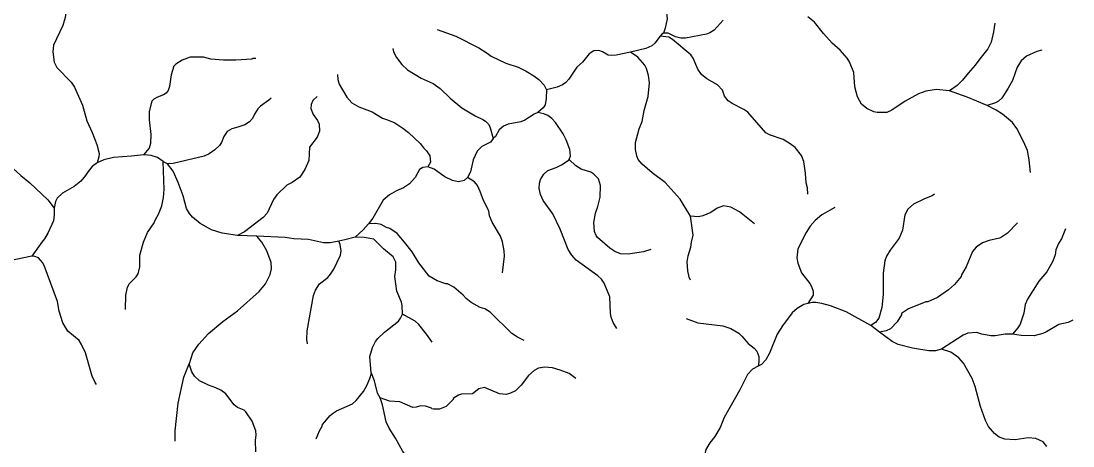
# Model space of a CAD drawing. Extents: x 500 to 555.2, y 9115.7 to 9171.
# Drawn here: x 539.23 to 549.8, y 9122.5 to 9126.76 of the extents above; entities that cross this region are included whole.
import ezdxf

# ---------------------------------------------------------------- set-up
doc = ezdxf.new("R2010")
doc.units = 0
doc.header["$LTSCALE"] = 0.064
doc.layers.add('7', color=7, linetype='Continuous', lineweight=25)

msp = doc.modelspace()

# ---------------------------------------------------------------- linework, layer by layer
at = {"layer": '7'}
msp.add_line((547.8527, 9123.64), (547.7663, 9123.7051), dxfattribs=at)
for points in [[(545.8851, 9127.2525), (545.8815, 9127.2243), (545.8395, 9127.1089), (545.8179, 9127.0692), (545.7353, 9126.9673), (545.7149, 9126.9224), (545.7079, 9126.8784), (545.7177, 9126.7836), (545.6995, 9126.6906), (545.6802, 9126.6411)], [(539.6624, 9126.9595), (539.6766, 9126.8459), (539.6717, 9126.7967), (539.6473, 9126.7185), (539.5551, 9126.5205), (539.5471, 9126.4543), (539.5618, 9126.3478), (539.5858, 9126.2971), (539.7299, 9126.1493), (539.7635, 9126.0996), (539.8457, 9125.9169), (539.8885, 9125.7595), (539.9421, 9125.6425), (539.9883, 9125.5238), (540.0112, 9125.432), (540.0094, 9125.3986), (539.9928, 9125.3384)], [(546.2828, 9126.7705), (546.1902, 9126.6688), (546.147, 9126.6423), (546.1122, 9126.6312), (545.9022, 9126.5918), (545.8545, 9126.5901), (545.8032, 9126.6032), (545.7284, 9126.6411), (545.6802, 9126.6411)], [(548.5534, 9126.0614), (548.4228, 9126.0764), (548.3167, 9126.0571), (548.2433, 9126.0303), (548.1108, 9125.9593), (547.9749, 9125.8667), (547.9261, 9125.8441), (547.8299, 9125.8423), (547.7938, 9125.8521), (547.724, 9125.8847), (547.6722, 9125.9271), (547.6305, 9126.0028), (547.6041, 9126.1019), (547.5942, 9126.2455), (547.55, 9126.3538), (547.527, 9126.3899), (547.457, 9126.4697), (547.377, 9126.5415), (547.2888, 9126.6363), (547.1995, 9126.7518), (547.1334, 9126.8031)], [(543.4089, 9126.6758), (543.596, 9126.6117), (543.8277, 9126.4935), (543.9114, 9126.441), (543.949, 9126.4109), (544.0993, 9126.3405), (544.2206, 9126.3002), (544.3012, 9126.26), (544.3788, 9126.2131), (544.4307, 9126.1746), (544.4823, 9126.1173), (544.5071, 9126.0729)], [(549.0099, 9126.7393), (548.9983, 9126.6551), (548.9739, 9126.5512), (548.9407, 9126.4823), (548.8586, 9126.3828), (548.8146, 9126.3178), (548.7422, 9126.2402), (548.6863, 9126.168), (548.6305, 9126.1162), (548.5534, 9126.0614)], [(545.6493, 9126.6102), (545.5952, 9126.5395), (545.5649, 9126.5123), (545.504, 9126.4849), (545.3509, 9126.4505)], [(545.6802, 9126.6411), (545.6647, 9126.6304), (545.6493, 9126.6102)], [(547.1335, 9125.024), (547.1283, 9125.0875), (547.1138, 9125.1373), (547.107, 9125.2357), (547.0909, 9125.3526), (547.0678, 9125.4123), (547.0037, 9125.4909), (546.9557, 9125.5291), (546.884, 9125.573), (546.7452, 9125.6188), (546.7097, 9125.6411), (546.5282, 9125.8472), (546.4899, 9125.8751), (546.3712, 9125.9354), (546.3313, 9125.9619), (546.2955, 9126.0069), (546.2756, 9126.0696), (546.2256, 9126.1201), (546.1176, 9126.182), (546.0631, 9126.2267), (546.0281, 9126.2797), (545.9802, 9126.3882), (545.9557, 9126.4225), (545.7724, 9126.5782), (545.734, 9126.5987), (545.6493, 9126.6102)], [(542.9616, 9126.4857), (542.9708, 9126.454), (542.9988, 9126.3964), (543.0542, 9126.3259), (543.1099, 9126.2737), (543.2465, 9126.1879), (543.3665, 9126.1365), (543.4374, 9126.0835), (543.5371, 9125.9872), (543.6554, 9125.8896), (543.7888, 9125.8093), (543.8653, 9125.7743), (543.8921, 9125.7567), (543.9262, 9125.7228), (543.9414, 9125.6911), (543.9704, 9125.5842)], [(545.3509, 9126.4505), (545.2072, 9126.4182), (545.1601, 9126.4146), (545.1262, 9126.4197), (545.0699, 9126.4538), (545.0329, 9126.4651), (544.9811, 9126.4633), (544.9355, 9126.4341), (544.8692, 9126.3502), (544.8096, 9126.2981), (544.7312, 9126.1795), (544.7012, 9126.1446), (544.6668, 9126.1202), (544.6138, 9126.0969), (544.5071, 9126.0729)], [(545.9526, 9124.8049), (545.8799, 9124.9244), (545.8478, 9124.9725), (545.6983, 9125.1428), (545.567, 9125.2385), (545.4681, 9125.3259), (545.428, 9125.3726), (545.4132, 9125.4102), (545.4012, 9125.472), (545.4, 9125.5417), (545.4369, 9125.6798), (545.4686, 9125.7542), (545.4883, 9125.8624), (545.5275, 9126.0062), (545.5406, 9126.1406), (545.532, 9126.2142), (545.5113, 9126.2843), (545.4934, 9126.3204), (545.423, 9126.3992), (545.3509, 9126.4505)], [(549.4819, 9126.4681), (549.4313, 9126.4555), (549.3292, 9126.4103), (549.2757, 9126.3636), (549.2347, 9126.298), (549.1867, 9126.1663), (549.1453, 9126.087), (549.0812, 9125.9892), (549.049, 9125.9568), (549.0182, 9125.9398), (548.9344, 9125.9136)], [(541.5872, 9126.3861), (541.5554, 9126.3847), (541.5469, 9126.3785), (541.3855, 9126.3703), (541.2622, 9126.3703), (541.1354, 9126.3801), (541.0594, 9126.3981), (540.9282, 9126.3981), (540.8457, 9126.3699), (540.7818, 9126.3286), (540.7632, 9126.3086), (540.7364, 9126.2226), (540.7198, 9126.104), (540.7066, 9126.0641), (540.6871, 9126.0389), (540.6603, 9126.0198), (540.5969, 9125.9962), (540.5607, 9125.9765), (540.5431, 9125.9588), (540.5133, 9125.8525), (540.5133, 9125.7687), (540.5329, 9125.6217), (540.5293, 9125.5316), (540.5163, 9125.4861), (540.459, 9125.4192)], [(542.4069, 9126.225), (542.4093, 9126.1741), (542.4231, 9126.1278), (542.502, 9125.9984), (542.5504, 9125.9423), (542.6216, 9125.9009), (542.755, 9125.8505), (542.8589, 9125.7864), (542.9091, 9125.7717), (542.982, 9125.74), (543.0638, 9125.6878), (543.1216, 9125.6432), (543.2377, 9125.5336), (543.2728, 9125.487), (543.302, 9125.4593), (543.3344, 9125.4104), (543.3409, 9125.3468), (543.3156, 9125.2989)], [(544.5071, 9126.0729), (544.504, 9125.9831), (544.4921, 9125.9198), (544.4723, 9125.891), (544.4183, 9125.8435), (544.4179, 9125.8433)], [(548.9344, 9125.9136), (548.8311, 9125.9585), (548.7327, 9125.9995), (548.5534, 9126.0614)], [(538.8763, 9125.942), (538.8677, 9125.9005), (538.8599, 9125.783), (538.8615, 9125.6637), (538.8698, 9125.5994), (538.8843, 9125.5556), (538.9045, 9125.5169), (538.9588, 9125.4527), (539.224, 9125.2106), (539.3174, 9125.1383), (539.4962, 9124.9661), (539.5613, 9124.8851)], [(541.739, 9125.9872), (541.7185, 9125.9666), (541.6332, 9125.9068), (541.6057, 9125.8797), (541.5726, 9125.8284), (541.5534, 9125.7842), (541.5241, 9125.7489), (541.477, 9125.7211), (541.4048, 9125.6952), (541.3449, 9125.6811), (541.2969, 9125.6545), (541.265, 9125.6021), (541.2406, 9125.5417), (541.2198, 9125.512), (541.1745, 9125.47), (541.1188, 9125.4306), (541.0683, 9125.4061), (540.7549, 9125.3321), (540.7004, 9125.3275)], [(542.2021, 9126.0059), (542.1598, 9125.9629), (542.1422, 9125.9246), (542.1372, 9125.8853), (542.1618, 9125.8239), (542.2043, 9125.7633), (542.2222, 9125.7272), (542.2255, 9125.658), (542.201, 9125.5961), (542.1245, 9125.4954), (542.1186, 9125.3613), (542.0782, 9125.2717), (542.0281, 9125.1936), (541.951, 9125.1404), (541.8981, 9125.1146), (541.796, 9125.017), (541.7651, 9124.97), (541.6989, 9124.8332), (541.6614, 9124.789), (541.4726, 9124.6464), (541.4029, 9124.608)], [(549.3686, 9125.2432), (549.3562, 9125.3685), (549.338, 9125.461), (549.2987, 9125.5528), (549.2313, 9125.6846), (549.1874, 9125.7432), (549.086, 9125.8263), (549.0253, 9125.8666), (548.9344, 9125.9136)], [(544.4179, 9125.8433), (544.3814, 9125.8273), (544.2902, 9125.768), (544.2474, 9125.7517), (544.1209, 9125.7273), (544.0744, 9125.7074), (544.0318, 9125.6713), (543.9941, 9125.6014), (543.9704, 9125.5842)], [(544.7343, 9125.3705), (544.7466, 9125.4082), (544.74, 9125.472), (544.7041, 9125.5697), (544.6732, 9125.6312), (544.5985, 9125.744), (544.5614, 9125.783), (544.5187, 9125.814), (544.481, 9125.8304), (544.4179, 9125.8433)], [(543.9704, 9125.5842), (543.9427, 9125.5463), (543.8559, 9125.5033), (543.8084, 9125.4552), (543.7697, 9125.3677), (543.7443, 9125.2477), (543.7126, 9125.1913)], [(540.459, 9125.4192), (540.3384, 9125.4042), (540.1579, 9125.391), (540.0582, 9125.3693), (539.9928, 9125.3384)], [(540.657, 9125.3512), (540.5968, 9125.3918), (540.5338, 9125.4123), (540.4603, 9125.4194), (540.459, 9125.4192)], [(539.9928, 9125.3384), (539.9432, 9125.3005), (539.9015, 9125.252), (539.8758, 9125.211), (539.828, 9125.1552), (539.7609, 9125.101), (539.6428, 9125.0336), (539.5918, 9124.983), (539.5748, 9124.949), (539.5613, 9124.8851)], [(540.2765, 9123.8648), (540.2787, 9124.0115), (540.2977, 9124.0916), (540.3181, 9124.1263), (540.3843, 9124.1942), (540.4036, 9124.2231), (540.4197, 9124.2936), (540.4201, 9124.4104), (540.4562, 9124.5408), (540.4982, 9124.6376), (540.565, 9124.7367), (540.5775, 9124.7698), (540.6083, 9124.8235), (540.641, 9124.9056), (540.6576, 9124.9897), (540.6641, 9125.0706), (540.657, 9125.3512)], [(540.7004, 9125.3275), (540.6596, 9125.3494), (540.657, 9125.3512)], [(541.4029, 9124.608), (541.2465, 9124.6332), (541.1415, 9124.6676), (541.026, 9124.73), (540.9517, 9124.7918), (540.9195, 9124.8297), (540.8901, 9124.8789), (540.8549, 9125.0075), (540.8065, 9125.1406), (540.7559, 9125.2561), (540.7004, 9125.3275)], [(543.3156, 9125.2989), (543.2645, 9125.2916), (543.231, 9125.2727), (543.1883, 9125.1901), (543.131, 9125.1269)], [(543.7126, 9125.1913), (543.679, 9125.1608), (543.6238, 9125.1467), (543.5628, 9125.1609), (543.4854, 9125.1988), (543.4504, 9125.2207), (543.3766, 9125.2744), (543.3156, 9125.2989)], [(545.2146, 9123.6771), (545.1767, 9123.7363), (545.1569, 9123.7885), (545.1504, 9123.8273), (545.142, 9123.9922), (545.0862, 9124.1294), (545.0588, 9124.1704), (545.0236, 9124.2037), (544.8038, 9124.3615), (544.7607, 9124.4114), (544.7237, 9124.4682), (544.6433, 9124.6741), (544.5712, 9124.8251), (544.4737, 9124.9614), (544.4452, 9125.0214), (544.432, 9125.0803), (544.4357, 9125.1336), (544.4473, 9125.1709), (544.481, 9125.2263), (544.5194, 9125.2632), (544.6024, 9125.291), (544.6585, 9125.3182), (544.7339, 9125.3693), (544.7343, 9125.3705)], [(545.5534, 9124.4688), (545.4795, 9124.4448), (545.3253, 9124.4217), (545.2492, 9124.4266), (545.1924, 9124.4497), (545.1443, 9124.482), (545.02, 9124.5897), (545.0044, 9124.6087), (544.9881, 9124.6507), (544.9814, 9124.7392), (544.9978, 9124.8349), (545.0223, 9124.9006), (545.0453, 9124.9925), (545.0485, 9125.1099), (545.0305, 9125.1772), (544.9818, 9125.2232), (544.9503, 9125.2447), (544.8551, 9125.2746), (544.8001, 9125.3089), (544.7343, 9125.3705)], [(544.0634, 9124.2347), (544.084, 9124.4031), (544.0808, 9124.4538), (544.0645, 9124.5457), (544.0447, 9124.602), (543.9607, 9124.7441), (543.9352, 9124.8076), (543.9283, 9124.8577), (543.8726, 9124.9596), (543.8397, 9125.0514), (543.8118, 9125.1105), (543.7829, 9125.1473), (543.7126, 9125.1913)], [(543.131, 9125.1269), (543.0697, 9125.0872), (543.0009, 9125.0576), (542.9294, 9125.0169), (542.8672, 9124.9628), (542.7624, 9124.7841), (542.7192, 9124.7277)], [(548.4042, 9125.0228), (548.3799, 9125.0058), (548.3024, 9124.9757), (548.1934, 9124.9241), (548.1359, 9124.8738), (548.1047, 9124.8151), (548.0844, 9124.6624), (548.0502, 9124.584), (547.9591, 9124.4634), (547.9229, 9124.4013), (547.9059, 9124.3554), (547.888, 9124.232), (547.8879, 9124.0181), (547.8761, 9123.8854), (547.8461, 9123.7806), (547.8108, 9123.736), (547.7663, 9123.7051)], [(539.5613, 9124.8851), (539.5616, 9124.817), (539.5523, 9124.7577), (539.5008, 9124.6406), (539.4642, 9124.5771), (539.4353, 9124.5435), (539.337, 9124.4026)], [(546.5961, 9124.7252), (546.4455, 9124.8483), (546.3587, 9124.895), (546.2855, 9124.907), (546.2216, 9124.885), (546.1569, 9124.8396), (546.0782, 9124.8052), (546.0341, 9124.7956), (545.9526, 9124.8049)], [(547.4032, 9124.89), (547.2719, 9124.8178), (547.2052, 9124.7607), (547.1564, 9124.702), (547.1163, 9124.6396), (547.032, 9124.4746), (547.0204, 9124.3834), (547.0299, 9124.3303), (547.0695, 9124.2346), (547.1504, 9124.1288), (547.1678, 9124.0983), (547.1842, 9124.0508), (547.1857, 9124.0116), (547.1305, 9123.9265)], [(545.9515, 9124.1597), (545.9383, 9124.1921), (545.9264, 9124.2531), (545.918, 9124.3461), (545.93, 9124.4044), (545.9574, 9124.491), (545.9624, 9124.5429), (545.9801, 9124.614), (545.9526, 9124.8049)], [(542.7192, 9124.7277), (542.665, 9124.6652), (542.5857, 9124.5926)], [(544.2821, 9123.5559), (544.2138, 9123.5889), (544.1575, 9123.6265), (543.9405, 9123.8399), (543.8881, 9123.873), (543.8388, 9123.888), (543.748, 9123.9371), (543.6987, 9123.9754), (543.6683, 9124.0088), (543.5739, 9124.0902), (543.5126, 9124.1245), (543.4949, 9124.125), (543.409, 9124.154), (543.328, 9124.2018), (543.2223, 9124.3349), (543.1556, 9124.4445), (543.0804, 9124.5421), (543.0047, 9124.6282), (542.9321, 9124.68), (542.8999, 9124.6906), (542.8467, 9124.7185), (542.7915, 9124.7299), (542.7192, 9124.7277)], [(549.238, 9124.7367), (549.1365, 9124.6335), (549.0888, 9124.5985), (549.0569, 9124.5838), (548.9525, 9124.5577), (548.8864, 9124.5345), (548.8241, 9124.4933), (548.7856, 9124.4497), (548.7241, 9124.2932), (548.6755, 9124.2128), (548.6722, 9124.1989), (548.6039, 9124.1173), (548.5461, 9124.0627), (548.4333, 9123.9883), (548.3388, 9123.9444), (548.3189, 9123.9439), (548.1417, 9123.8732), (548.0724, 9123.8249), (548.0712, 9123.8144), (548.0282, 9123.7414), (547.9629, 9123.6729), (547.919, 9123.6507), (547.8527, 9123.64)], [(549.7197, 9124.6752), (549.6796, 9124.5769), (549.6497, 9124.5281), (549.6244, 9124.4638), (549.6164, 9124.4134), (549.5935, 9124.3521), (549.532, 9124.246), (549.4541, 9124.1504), (549.3396, 9123.9704), (549.316, 9123.9165), (549.3015, 9123.8298), (549.2645, 9123.7174), (549.2423, 9123.6823), (549.1864, 9123.6185)], [(540.9176, 9123.3201), (540.9192, 9123.3239), (540.9545, 9123.4308), (541.0147, 9123.5189), (541.1098, 9123.6254), (541.2557, 9123.7474), (541.4027, 9123.8515), (541.6193, 9124.0482), (541.6823, 9124.1225), (541.7319, 9124.2181), (541.7432, 9124.2758), (541.7397, 9124.3376), (541.6968, 9124.4557), (541.6454, 9124.5424), (541.5964, 9124.6009)], [(542.421, 9124.5511), (542.333, 9124.5349), (542.2661, 9124.5365), (542.1157, 9124.5691), (541.9688, 9124.5757), (541.881, 9124.5904), (541.5964, 9124.6009), (541.4029, 9124.608)], [(542.1045, 9123.5222), (542.0994, 9123.5664), (542.1027, 9123.6533), (542.1667, 9124.0082), (542.1857, 9124.0593), (542.227, 9124.1225), (542.308, 9124.1874), (542.338, 9124.2204), (542.3713, 9124.2701), (542.4355, 9124.4118), (542.4422, 9124.4543), (542.4326, 9124.5188), (542.421, 9124.5511)], [(542.5857, 9124.5926), (542.4806, 9124.5644), (542.421, 9124.5511)], [(543.0589, 9123.8195), (543.0572, 9123.9065), (543.051, 9123.9411), (543.0019, 9124.0502), (542.9836, 9124.1959), (542.9934, 9124.2656), (542.9932, 9124.3428), (542.9665, 9124.3958), (542.8681, 9124.4763), (542.7707, 9124.5718), (542.6761, 9124.5905), (542.5857, 9124.5926)], [(539.337, 9124.4026), (539.3363, 9124.4016), (539.0943, 9124.351), (539.0137, 9124.3269), (538.9349, 9124.2878), (538.8445, 9124.2167), (538.7657, 9124.1893), (538.6103, 9124.1518)], [(539.9865, 9123.1118), (539.9711, 9123.1325), (539.9426, 9123.1974), (539.8755, 9123.4313), (539.8353, 9123.5165), (539.8103, 9123.5545), (539.6972, 9123.6498), (539.646, 9123.7314), (539.6104, 9123.8496), (539.593, 9123.9453), (539.461, 9124.3081), (539.4437, 9124.3395), (539.4016, 9124.3834), (539.3675, 9124.3998), (539.337, 9124.4026)], [(547.1305, 9123.9265), (547.0926, 9123.9179), (547.0241, 9123.8773), (546.976, 9123.8343), (546.8775, 9123.7014), (546.8225, 9123.6176), (546.7476, 9123.4269), (546.7089, 9123.3625), (546.6655, 9123.3156), (546.6313, 9123.2979)], [(547.7663, 9123.7051), (547.5156, 9123.8425), (547.36, 9123.9021), (547.2722, 9123.9263), (547.2138, 9123.936), (547.178, 9123.9352), (547.1305, 9123.9265)], [(542.7467, 9123.2273), (542.7457, 9123.2297), (542.7326, 9123.3941), (542.7574, 9123.4839), (542.7876, 9123.5436), (542.8114, 9123.5737), (542.8796, 9123.6385), (543.0195, 9123.7491), (543.0409, 9123.7786), (543.0589, 9123.8192), (543.0589, 9123.8195)], [(543.3562, 9123.5367), (543.3009, 9123.6189), (543.2242, 9123.7151), (543.1874, 9123.7481), (543.0589, 9123.8195)], [(545.9103, 9123.7748), (546.0282, 9123.733), (546.2767, 9123.7028), (546.3575, 9123.6751), (546.439, 9123.6279), (546.4703, 9123.5986), (546.5314, 9123.5243), (546.5921, 9123.4784), (546.6199, 9123.4488), (546.6396, 9123.394), (546.6411, 9123.3459), (546.6313, 9123.2979)], [(549.7954, 9123.7607), (549.7459, 9123.7342), (549.6541, 9123.7159), (549.5298, 9123.6417), (549.4937, 9123.6255), (549.4058, 9123.6016), (549.2741, 9123.6064), (549.1864, 9123.6185)], [(548.4747, 9123.4674), (548.4134, 9123.4506), (548.349, 9123.4518), (548.1834, 9123.4788), (548.0397, 9123.5151), (547.9793, 9123.5445), (547.8527, 9123.64)], [(549.1864, 9123.6185), (549.115, 9123.6181), (549.0155, 9123.6031), (548.9689, 9123.6015), (548.8784, 9123.6191), (548.8298, 9123.6343), (548.7399, 9123.6294), (548.6922, 9123.608), (548.4747, 9123.4674)], [(549.5329, 9122.4907), (549.4954, 9122.5384), (549.4235, 9122.5716), (549.3461, 9122.5778), (549.2163, 9122.5582), (549.1113, 9122.5647), (549.0552, 9122.5841), (549.0072, 9122.6199), (548.9474, 9122.6906), (548.9161, 9122.7524), (548.8661, 9122.8915), (548.8116, 9123.0923), (548.7829, 9123.1729), (548.6941, 9123.3279), (548.649, 9123.3816), (548.5685, 9123.4371), (548.4747, 9123.4674)], [(540.775, 9122.5449), (540.7758, 9122.6474), (540.8052, 9122.925), (540.8622, 9123.1868), (540.9176, 9123.3201)], [(541.5876, 9122.4369), (541.5844, 9122.5496), (541.5908, 9122.6074), (541.5871, 9122.648), (541.5492, 9122.7464), (541.4842, 9122.8402), (541.4678, 9122.8549), (541.4022, 9122.8821), (541.3688, 9122.9099), (541.2862, 9123.0183), (541.2361, 9123.056), (541.1857, 9123.0797), (541.1099, 9123.1054), (541.0217, 9123.1487), (540.9705, 9123.1985), (540.9445, 9123.2391), (540.9176, 9123.3201)], [(544.7996, 9123.1749), (544.7341, 9123.2222), (544.644, 9123.2589), (544.5658, 9123.2816), (544.4876, 9123.2864), (544.4249, 9123.2764), (544.3838, 9123.2554), (544.3248, 9123.2024), (544.2526, 9123.1056), (544.1938, 9123.0508), (544.1431, 9123.0253), (544.1005, 9123.0142), (544.033, 9123.0189), (543.882, 9123.0824), (543.8274, 9123.0682), (543.7619, 9123.0192), (543.6532, 9123.0149), (543.6236, 9123.007), (543.5697, 9122.9734), (543.5685, 9122.9615), (543.497, 9122.8909), (543.43, 9122.8648), (543.3709, 9122.8647), (543.3549, 9122.87), (543.3518, 9122.8764), (543.2916, 9122.8972), (543.2443, 9122.8992), (543.197, 9122.886), (543.1645, 9122.883), (543.0344, 9122.9403), (542.928, 9122.9455), (542.8339, 9122.9781)], [(546.6313, 9123.2979), (546.5743, 9123.2683), (546.5249, 9123.2142), (546.4486, 9123.0588), (546.2907, 9122.7819), (546.2509, 9122.6829), (546.1984, 9122.5911), (546.1466, 9122.5289), (546.108, 9122.4624), (546.0935, 9122.4034), (546.11, 9122.267), (546.1085, 9122.2261)], [(542.1941, 9122.5694), (542.2243, 9122.6481), (542.2517, 9122.696), (542.2552, 9122.7134), (542.3318, 9122.8005), (542.3652, 9122.8304), (542.3979, 9122.8501), (542.5588, 9122.9207), (542.5958, 9122.9531), (542.6689, 9123.0437), (542.7026, 9123.1038), (542.7321, 9123.1738), (542.7467, 9123.2273)], [(542.8339, 9122.9781), (542.8096, 9123.0264), (542.7788, 9123.1506), (542.7467, 9123.2273)], [(544.1442, 9121.879), (544.1021, 9121.9201), (544.0457, 9121.9513), (543.9321, 9121.9744), (543.8665, 9121.9778), (543.728, 9122.019), (543.658, 9122.0328), (543.6133, 9122.0495), (543.4509, 9122.0547), (543.396, 9122.0738), (543.3561, 9122.122), (543.3245, 9122.2563), (543.2911, 9122.2909), (543.1734, 9122.3207), (543.1233, 9122.3643), (543.0626, 9122.4396), (542.9883, 9122.5746), (542.9253, 9122.6744), (542.8964, 9122.7393), (542.8604, 9122.9092), (542.8339, 9122.9781)]]:
    msp.add_lwpolyline(points, dxfattribs=at)

doc.saveas('drawing.dxf')
